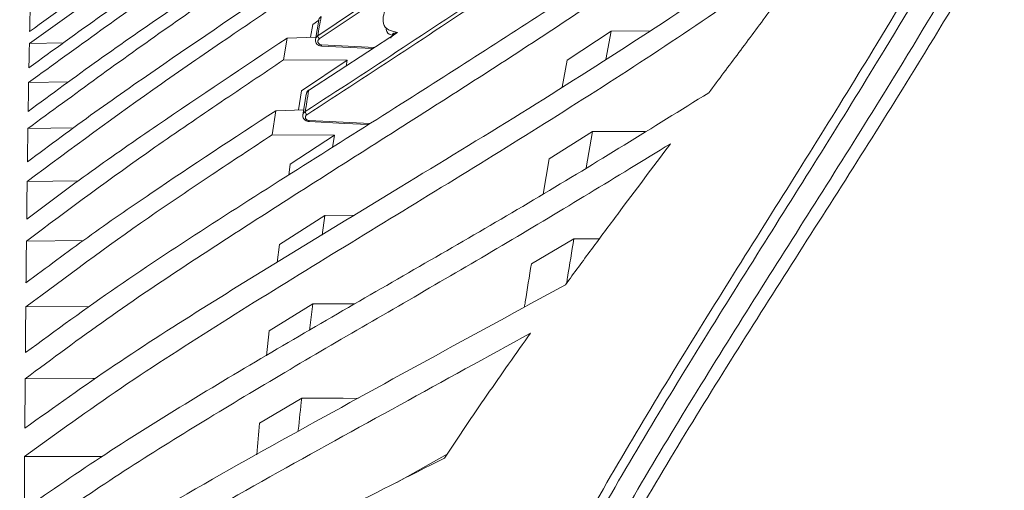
# Model space of a CAD drawing. Header units: millimetres. Extents: x 0 to 1118, y 0 to 864.
# Tile 492 of 512: x 766.29 to 785.17, y 643.5 to 652.52. Entities that reach past the tile are written whole.
import ezdxf

# ---------------------------------------------------------------- set-up
doc = ezdxf.new("R2010")
doc.units = ezdxf.units.MM
doc.styles.add('SLDTEXTSTYLE0', font='TXT', dxfattribs={"width": 0.605})
doc.dimstyles.new('SLDDIMSTYLE4', dxfattribs={"dimtxt": 3.175, "dimasz": 3.302, "dimexe": 0, "dimexo": 0.0625, "dimgap": 0.79375, "dimtad": 0, "dimtih": 1, "dimtoh": 1, "dimlfac": 4, "dimrnd": 1e-09, "dimzin": 4, "dimdsep": 46, "dimtxsty": 'SLDTEXTSTYLE0', "dimsah": 1, "dimcen": 0.09, "dimadec": 0, "dimazin": 1, "dimtfac": 1, "dimtofl": 0, "dimtmove": 0, "dimatfit": 3, "dimfxl": 1, "dimfrac": 2, "dimtolj": 1, "dimtzin": 12, "dimarcsym": 0})

# ---------------------------------------------------------------- blocks, each defined once
blk = doc.blocks.new('_D_35')
at = {"color": 7, "linetype": 'Continuous', "lineweight": 0}
for p, q in [((794.435, 677.284), (669.723, 677.284)), ((671.323, 677.284), (671.323, 613.345)), ((671.323, 544.534), (671.323, 608.473)), ((791.287, 544.534), (669.723, 544.534))]:
    blk.add_line(p, q, dxfattribs=at)
for points in [[(671.323, 677.284), (670.815, 673.982), (671.831, 673.982)], [(671.323, 544.534), (671.831, 547.836), (670.815, 547.836)]]:
    blk.add_solid(points, dxfattribs=at)
at = {"color": 7, "linetype": 'Continuous', "lineweight": 0, "insert": (664.653, 612.565), "char_height": 3.175, "attachment_point": 1, "style": 'SLDTEXTSTYLE0'}
blk.add_mtext('531.00', dxfattribs=at)

msp = doc.modelspace()

# ---------------------------------------------------------------- linework, layer by layer
at = {"color": 9, "linetype": 'Continuous', "lineweight": 0}
for p, q in [((772.0066, 652.2084), (773.7464, 653.3757)), ((773.5885, 653.1892), (772.0362, 652.1486)), ((772.0801, 652.034), (773.098, 651.9833)), ((771.8412, 650.5848), (773.0111, 650.5259))]:
    msp.add_line(p, q, dxfattribs=at)
at = {"color": 7, "linetype": 'Continuous', "lineweight": 15}
for p, q in [((771.8664, 652.1789), (771.9095, 652.4264)), ((771.9095, 652.4264), (772.0266, 652.506)), ((772.0255, 652.5046), (771.9612, 652.1385)), ((773.5371, 652.2689), (771.8308, 651.159)), ((776.7888, 651.7409), (777.631, 652.2985)), ((777.5283, 651.7562), (777.631, 652.2985)), ((778.3745, 652.301), (777.631, 652.2985)), ((767.1386, 652.0751), (766.4794, 652.0603)), ((771.4191, 652.164), (771.3507, 651.7447)), ((771.4191, 652.164), (771.9689, 652.1823)), ((773.4485, 652.2138), (773.4486, 652.213)), ((772.5691, 651.7387), (771.3507, 651.7447)), ((771.6949, 651.1539), (772.5691, 651.7387)), ((772.5496, 651.6265), (772.5691, 651.7387)), ((776.6923, 651.2259), (776.7888, 651.7409)), ((767.2369, 651.3286), (766.4648, 651.3136)), ((771.637, 650.7879), (771.6949, 651.1539)), ((771.7868, 651.09), (771.7222, 650.6866)), ((771.2002, 650.7728), (771.1325, 650.3112)), ((771.2002, 650.7728), (771.739, 650.7914)), ((767.3302, 650.4453), (766.4503, 650.431)), ((776.443, 649.8537), (777.2738, 650.3749)), ((777.1497, 649.6783), (777.2738, 650.3749)), ((772.3281, 650.3021), (771.1325, 650.3112)), ((771.4805, 649.7463), (772.3281, 650.3021)), ((772.2916, 650.0697), (772.3281, 650.3021)), ((776.3241, 649.1733), (776.443, 649.8537)), ((771.4509, 649.5368), (771.4805, 649.7463)), ((767.4213, 649.4296), (766.4359, 649.4167)), ((771.2723, 648.2106), (772.1431, 648.7678)), ((772.0901, 648.3918), (772.1431, 648.7678)), ((772.7072, 648.7696), (772.1431, 648.7678)), ((767.514, 648.2864), (766.4223, 648.2757)), ((776.1, 647.8378), (776.9163, 648.3201)), ((777.4029, 648.3184), (776.9163, 648.3201)), ((771.2291, 647.8647), (771.2723, 648.2106)), ((767.6337, 647.0214), (766.4099, 647.0135)), ((771.0749, 646.5541), (771.9139, 647.0749)), ((771.8502, 646.5625), (771.9139, 647.0749)), ((771.0229, 646.0749), (771.0749, 646.5541)), ((770.8925, 644.7849), (771.6994, 645.2667)), ((773.5243, 643.6521), (774.4851, 644.1913))]:
    msp.add_line(p, q, dxfattribs=at)
at = {"color": 7, "linetype": 'Continuous', "lineweight": 15, "flags": 128}
for points in [[(773.4502, 652.2172), (773.4486, 652.2176), (773.4486, 652.2176), (773.4486, 652.2176)], [(772.0794, 652.0102), (772.7644, 651.9761), (773.064, 651.9611)], [(771.8405, 650.5639), (772.5255, 650.5294), (772.9806, 650.5065)], [(778.2886, 650.3749), (778.239, 650.3749), (777.2738, 650.3749)], [(772.7194, 647.0748), (772.7089, 647.0748), (771.9139, 647.0749)], [(767.7469, 645.6405), (767.692, 645.6403), (766.3986, 645.6364)], [(772.7813, 645.2629), (772.494, 645.2639), (771.6994, 645.2667)], [(767.8726, 644.1504), (767.7538, 644.1505), (766.3885, 644.151)]]:
    msp.add_lwpolyline(points, dxfattribs=at)
at = {"color": 9, "linetype": 'Continuous', "lineweight": 0}
for centre, radius, start, end in [((772.1073, 652.221), 0.1016, 187.1167, 225.50019), ((772.4858, 652.0094), 0.4064, 176.52818, 179.88724), ((771.8625, 650.7643), 0.0967, 185.665, 226.88741), ((772.33, 650.5562), 0.4897, 176.65089, 179.09253)]:
    msp.add_arc(centre, radius, start, end, dxfattribs=at)
at = {"color": 7, "linetype": 'Continuous', "lineweight": 15}
msp.add_arc((771.8422, 651.1593), 0.0114, 126.13084, 181.89407, dxfattribs=at)
at = {"color": 9, "linetype": 'Continuous', "lineweight": 0}
for points, knots in [([(788.6596, 555.8137), (788.6468, 556.5834), (788.6212, 558.1242), (788.4084, 561.1099), (787.9627, 564.764), (787.181, 569.0569), (786.1927, 573.3116), (785.0298, 577.5202), (783.7195, 581.6879), (782.2883, 585.8166), (780.2544, 591.2841), (778.363, 596.0286), (776.5143, 600.7964), (775.2255, 604.2441), (774.0522, 607.7502), (773.229, 610.6134), (772.6867, 612.7759), (772.2318, 614.9489), (771.8742, 617.1315), (771.6217, 619.3304), (771.4827, 621.5425), (771.4651, 623.7586), (771.5741, 625.9729), (771.8136, 628.1784), (772.1871, 630.3657), (772.6955, 632.5286), (773.3342, 634.6534), (774.0972, 636.735), (774.9722, 638.7691), (775.9431, 640.7552), (776.9929, 642.6987), (778.4678, 645.2349), (780.4077, 648.3353), (782.4575, 651.5847), (784.1364, 654.4259), (785.3724, 656.7189), (786.4189, 658.9306), (787.275, 661.0701), (787.9702, 663.2854), (788.3951, 665.2886), (788.6148, 667.0334), (788.6445, 668.0115), (788.6593, 668.5018)], [0, 0, 0, 0, 0.01938218, 0.03880038, 0.07534504, 0.11202174, 0.14862831, 0.18530126, 0.22194319, 0.25862458, 0.29532623, 0.36882954, 0.38723608, 0.42409835, 0.46150969, 0.48029814, 0.49910744, 0.51763718, 0.5361869, 0.55477823, 0.57334817, 0.5919727, 0.61055336, 0.62914281, 0.64780058, 0.6663926, 0.6850542, 0.70363519, 0.72218849, 0.74078709, 0.7592836, 0.77780008, 0.81465829, 0.85137108, 0.87454728, 0.89775461, 0.9169499, 0.93613964, 0.95575437, 0.97535938, 0.98764666, 1, 1, 1, 1]), ([(788.8058, 668.5055), (788.7938, 668.0125), (788.7699, 667.0264), (788.5595, 665.2783), (788.1442, 663.2768), (787.4558, 661.053), (786.598, 658.8876), (785.5425, 656.6472), (784.2989, 654.3379), (782.6166, 651.4915), (780.5639, 648.2404), (778.6231, 645.1435), (777.1489, 642.6126), (776.1008, 640.6765), (775.1319, 638.6974), (774.2589, 636.6721), (773.4985, 634.6003), (772.8624, 632.4854), (772.3559, 630.3343), (771.9842, 628.1559), (771.7455, 625.9607), (771.6375, 623.756), (771.6559, 621.5495), (771.7947, 619.3473), (772.0475, 617.1561), (772.4047, 614.9817), (772.8595, 612.8156), (773.4017, 610.6598), (774.2248, 607.8035), (775.3982, 604.3037), (776.6867, 600.8608), (778.5358, 596.0944), (780.4273, 591.3486), (782.4595, 585.8771), (783.8906, 581.7434), (785.1992, 577.5699), (786.3606, 573.3542), (787.3455, 569.0922), (788.1239, 564.791), (788.5675, 561.1205), (788.768, 558.1406), (788.8061, 556.5617), (788.8061, 555.8122), (788.8061, 555.8122)], [0, 0, 0, 0, 0.0124156, 0.0248326, 0.0442888, 0.0638163, 0.0833864, 0.102901, 0.1261536, 0.1494116, 0.1861517, 0.2229768, 0.2414386, 0.2598986, 0.2784059, 0.2969111, 0.3154101, 0.3339501, 0.3524897, 0.3710264, 0.3895636, 0.4080613, 0.4265798, 0.4450991, 0.4635997, 0.4821013, 0.5005705, 0.5193186, 0.5380678, 0.575411, 0.6122364, 0.6306344, 0.7041537, 0.7408818, 0.7776078, 0.8142993, 0.8510028, 0.8877028, 0.9243996, 0.9610885, 0.980545, 0.9999999, 1, 1, 1, 1]), ([(789.2634, 555.8122), (789.2634, 555.8122), (789.2634, 556.5375), (789.2155, 558.7198), (788.918, 562.3507), (788.2784, 566.6774), (787.4101, 570.964), (786.3466, 575.2065), (785.1196, 579.4049), (783.755, 583.5618), (782.2782, 587.6807), (780.7195, 591.7709), (779.1113, 595.8439), (777.4993, 599.9192), (775.9419, 604.0207), (774.5158, 608.1761), (773.5164, 611.7035), (772.8798, 614.5684), (772.4964, 616.7381), (772.2169, 618.9259), (772.0514, 621.1261), (772.0066, 623.3335), (772.0899, 625.5404), (772.3042, 627.738), (772.6539, 629.9186), (773.1403, 632.0733), (773.7597, 634.1944), (774.5082, 636.2727), (775.3714, 638.303), (776.3351, 640.2845), (777.3802, 642.221), (778.855, 644.7518), (780.8023, 647.8449), (782.8767, 651.1021), (784.591, 653.9681), (785.8549, 656.283), (786.9172, 658.4968), (787.776, 660.601), (788.4794, 662.7611), (788.9482, 664.8125), (789.2165, 666.733), (789.2477, 667.9147), (789.2634, 668.5055)], [0, 0, 0, 0, 0.0000001, 0.0182549, 0.0549227, 0.0916009, 0.1282775, 0.1649582, 0.2016499, 0.2383441, 0.2750562, 0.3117701, 0.348506, 0.3852707, 0.4220717, 0.4589178, 0.4958144, 0.5142712, 0.5327612, 0.55125, 0.5697591, 0.5882671, 0.6067898, 0.6253117, 0.6438065, 0.6623381, 0.6808701, 0.6993857, 0.7179031, 0.7363699, 0.7548217, 0.7732755, 0.8100823, 0.8468029, 0.8704662, 0.8941239, 0.9131571, 0.9322387, 0.9512837, 0.9702671, 0.985135, 1, 1, 1, 1]), ([(789.6169, 668.5038), (789.5974, 667.903), (789.5583, 666.7015), (789.2742, 664.7553), (788.7878, 662.6821), (788.066, 660.504), (787.1885, 658.383), (786.108, 656.1572), (784.8275, 653.8346), (783.0982, 650.9679), (781.0114, 647.7155), (779.0568, 644.631), (777.5789, 642.1101), (776.5334, 640.1834), (775.5704, 638.2127), (774.7087, 636.1944), (773.9623, 634.1286), (773.3452, 632.0203), (772.8611, 629.8787), (772.5136, 627.7109), (772.3012, 625.526), (772.2196, 623.3315), (772.2658, 621.1362), (772.4327, 618.9476), (772.7137, 616.7711), (773.0988, 614.6119), (773.7381, 611.7597), (774.7422, 608.2458), (776.1753, 604.104), (777.741, 600.0121), (779.3624, 595.9426), (780.9808, 591.8715), (782.5499, 587.7806), (784.0376, 583.6579), (785.4127, 579.4954), (786.6508, 575.288), (787.7249, 571.0347), (788.6055, 566.7327), (789.2523, 562.3876), (789.5714, 558.7375), (789.6056, 556.5427), (789.6169, 555.8122)], [0, 0, 0, 0, 0.0151052, 0.0302135, 0.0493734, 0.0685948, 0.0878524, 0.1070619, 0.1307912, 0.1545261, 0.1912488, 0.2279761, 0.2463529, 0.2647277, 0.2830942, 0.3014952, 0.3198943, 0.3383011, 0.3567075, 0.3750776, 0.393479, 0.4118812, 0.4302759, 0.4486715, 0.4670576, 0.4854449, 0.5038098, 0.5405501, 0.5772798, 0.614004, 0.6507265, 0.6874493, 0.7241836, 0.7609161, 0.7976672, 0.8344158, 0.8711927, 0.9079655, 0.9448022, 0.9816286, 1, 1, 1, 1]), ([(771.7663, 650.7547), (773.0174, 651.5705), (775.5205, 653.2024), (778.8278, 655.4962), (781.6335, 657.6785), (783.5155, 659.3583), (784.8578, 660.742), (785.7494, 661.7713), (786.5721, 662.844), (787.0336, 663.5999), (787.2643, 663.9778)], [0, 0, 0, 0, 0.2115027, 0.423133, 0.5736118, 0.7247468, 0.7930736, 0.8613906, 0.9307049, 1, 1, 1, 1]), ([(787.3081, 663.9301), (787.0807, 663.5572), (786.6258, 662.8114), (785.8082, 661.7411), (784.9119, 660.7033), (783.5616, 659.3104), (781.6724, 657.6233), (778.8661, 655.4402), (775.553, 653.1423), (773.0492, 651.5103), (771.7964, 650.6937)], [0, 0, 0, 0, 0.0682848, 0.1365874, 0.2060461, 0.2755151, 0.4259092, 0.5771364, 0.788424, 1, 1, 1, 1]), ([(772.0709, 652.5755), (772.0592, 652.5098), (772.0379, 652.3886), (772.0164, 652.265), (772.0066, 652.2084)], [0, 0, 0, 0, 0.5427013, 1, 1, 1, 1]), ([(773.4566, 652.2142), (773.4564, 652.2142), (773.4532, 652.215), (773.4493, 652.2173), (773.4437, 652.2213), (773.4408, 652.2248), (773.4395, 652.2276), (773.4391, 652.2283)], [0, 0, 0, 0, 0.0176291, 0.3579269, 0.4997936, 0.8737532, 1, 1, 1, 1]), ([(773.4448, 652.2432), (773.4518, 652.2472), (773.476, 652.2614), (773.5113, 652.2663), (773.5369, 652.2689), (773.5371, 652.2689)], [0, 0, 0, 0, 0.2877774, 0.9946045, 1, 1, 1, 1]), ([(771.9616, 652.144), (771.965, 652.1553), (771.9719, 652.1779), (771.9916, 652.1982), (772.0044, 652.207), (772.0066, 652.2084)], [0, 0, 0, 0, 0.4504274, 0.9074403, 1, 1, 1, 1]), ([(772.0362, 652.1486), (772.0348, 652.1477), (772.0271, 652.1422), (772.0156, 652.1296), (772.0075, 652.109), (772.0079, 652.0872), (772.0167, 652.0665), (772.033, 652.0495), (772.055, 652.0373), (772.0717, 652.0351), (772.0801, 652.034)], [0, 0, 0, 0, 0.0282386, 0.1676702, 0.30665, 0.445235, 0.5836729, 0.7222594, 0.8611446, 1, 1, 1, 1]), ([(771.8308, 651.159), (771.8191, 651.0866), (771.7976, 650.9531), (771.7761, 650.8171), (771.7663, 650.7547)], [0, 0, 0, 0, 0.5415421, 1, 1, 1, 1]), ([(771.7226, 650.6915), (771.7226, 650.6924), (771.7221, 650.7045), (771.7346, 650.7265), (771.7522, 650.7456), (771.7646, 650.7536), (771.7663, 650.7547)], [0, 0, 0, 0, 0.035316, 0.4813437, 0.9286059, 1, 1, 1, 1]), ([(771.7964, 650.6937), (771.7954, 650.693), (771.788, 650.688), (771.7767, 650.6762), (771.7686, 650.6566), (771.769, 650.6357), (771.7778, 650.616), (771.7941, 650.5997), (771.8161, 650.5881), (771.8328, 650.5859), (771.8412, 650.5848)], [0, 0, 0, 0, 0.0223817, 0.1626392, 0.3024395, 0.4418629, 0.5811551, 0.7205882, 0.8603069, 1, 1, 1, 1])]:
    msp.add_open_spline(points, degree=3, knots=knots, dxfattribs=at)
at = {"color": 7, "linetype": 'Continuous', "lineweight": 15}
for points, knots in [([(766.4024, 646.1383), (766.9838, 646.5631), (768.1466, 647.413), (770.6008, 649.015), (773.5481, 650.8593), (776.9179, 653.0104), (779.5, 654.7855), (781.4793, 656.2805), (782.9098, 657.4564), (784.2736, 658.6833), (785.0887, 659.5577), (785.4962, 659.9949)], [0, 0, 0, 0, 0.09137988, 0.18278867, 0.36606287, 0.52332334, 0.68074279, 0.76018071, 0.83960845, 0.9198161, 1, 1, 1, 1]), ([(784.859, 658.874), (784.4548, 658.4719), (783.6465, 657.6675), (782.3163, 656.5249), (780.924, 655.4186), (778.9186, 653.9389), (776.2488, 652.1329), (772.9104, 650.0141), (770.1275, 648.248), (767.9504, 646.7926), (766.9158, 646.0218), (766.3986, 645.6364)], [0, 0, 0, 0, 0.0788021, 0.1576204, 0.2371353, 0.3166577, 0.4873902, 0.6583376, 0.82904, 0.9145307, 1, 1, 1, 1]), ([(766.4843, 652.2921), (766.9642, 652.6348), (767.924, 653.3203), (769.8406, 654.6327), (771.264, 655.6197), (772.2024, 656.2704)], [0, 0, 0, 0, 0.2541266, 0.5082361, 1, 1, 1, 1]), ([(772.1524, 656.0387), (771.7018, 655.7233), (770.7703, 655.0712), (768.8658, 653.7624), (767.4337, 652.741), (766.4794, 652.0603)], [0, 0, 0, 0, 0.2381336, 0.4922814, 1, 1, 1, 1]), ([(766.47, 651.5946), (766.9347, 651.9315), (767.864, 652.6053), (769.7277, 653.8871), (771.1174, 654.8431), (772.0334, 655.4734)], [0, 0, 0, 0, 0.2542078, 0.5083937, 1, 1, 1, 1]), ([(766.3919, 644.6905), (766.9602, 645.0967), (768.097, 645.9091), (770.5057, 647.4431), (773.1319, 649.0304), (775.9129, 650.7219), (778.1992, 652.1686), (780.4323, 653.6613), (781.8245, 654.7232), (782.5213, 655.2548)], [0, 0, 0, 0, 0.1102551, 0.220543, 0.4417858, 0.5810928, 0.7204333, 0.8600705, 1, 1, 1, 1]), ([(771.9758, 655.1925), (771.5362, 654.8872), (770.6273, 654.256), (768.7732, 652.984), (767.3879, 651.9816), (766.4648, 651.3136)], [0, 0, 0, 0, 0.2381497, 0.4923638, 1, 1, 1, 1]), ([(766.4554, 650.7597), (766.9029, 651.0889), (767.7979, 651.7472), (769.601, 652.9923), (770.9518, 653.9131), (771.842, 654.5199)], [0, 0, 0, 0, 0.25432315, 0.5086189, 1, 1, 1, 1]), ([(781.785, 654.2121), (781.1817, 653.7678), (779.9749, 652.879), (777.4294, 651.1858), (774.1398, 649.1495), (770.8177, 647.1374), (768.2236, 645.477), (767.0006, 644.5932), (766.3885, 644.151)], [0, 0, 0, 0, 0.1247224, 0.2494641, 0.4997958, 0.7497032, 0.8747537, 1, 1, 1, 1]), ([(771.7788, 654.1912), (771.3517, 653.8974), (770.4686, 653.29), (768.6719, 652.0601), (767.3386, 651.0824), (766.4503, 650.431)], [0, 0, 0, 0, 0.23811481, 0.49240513, 1, 1, 1, 1]), ([(779.5015, 651.1168), (779.6939, 651.3732), (780.0787, 651.886), (780.8447, 652.9143), (781.4089, 653.693), (781.785, 654.2121)], [0, 0, 0, 0, 0.25002979, 0.50006054, 1, 1, 1, 1]), ([(766.441, 649.7917), (766.8702, 650.1109), (767.7286, 650.7494), (769.4655, 651.952), (770.7735, 652.8341), (771.6352, 653.4151)], [0, 0, 0, 0, 0.2544328, 0.5088363, 1, 1, 1, 1]), ([(773.7464, 653.3757), (773.7281, 653.3524), (773.6041, 653.1939), (773.3951, 652.9265), (773.2777, 652.6668), (773.2476, 652.4869), (773.2811, 652.3535), (773.414, 652.2989), (773.5039, 652.277), (773.5371, 652.2689)], [0, 0, 0, 0, 0.0438303, 0.2973206, 0.4927028, 0.5526559, 0.7270509, 0.8994284, 1, 1, 1, 1]), ([(771.5686, 653.0402), (771.1549, 652.7589), (770.2995, 652.177), (768.565, 650.994), (767.287, 650.0472), (766.4359, 649.4167)], [0, 0, 0, 0, 0.2382686, 0.4927209, 1, 1, 1, 1]), ([(766.4927, 652.6674), (766.492, 652.6381), (766.4907, 652.5795), (766.4879, 652.4569), (766.4857, 652.3579), (766.4843, 652.2921)], [0, 0, 0, 0, 0.2509363, 0.5018725, 1, 1, 1, 1]), ([(772.0709, 652.5755), (772.061, 652.5676), (772.0413, 652.5518), (772.0268, 652.5256), (772.0265, 652.5094), (772.0265, 652.5045)], [0, 0, 0, 0, 0.4112879, 0.8229271, 1, 1, 1, 1]), ([(773.4486, 652.2176), (773.4486, 652.2176), (773.398, 652.2176), (773.3274, 652.2608), (773.3156, 652.3386), (773.3117, 652.3645)], [0, 0, 0, 0, 0.0000328, 0.6667814, 1, 1, 1, 1]), ([(773.5371, 652.2689), (773.5368, 652.2688), (773.5044, 652.2529), (773.4632, 652.2317), (773.4328, 652.203), (773.4263, 652.1969)], [0, 0, 0, 0, 0.0059769, 0.7893872, 1, 1, 1, 1]), ([(773.4391, 652.2283), (773.4386, 652.2302), (773.4376, 652.2339), (773.4398, 652.2389), (773.4429, 652.2415), (773.4448, 652.2432)], [0, 0, 0, 0, 0.2654434, 0.5340254, 1, 1, 1, 1]), ([(766.427, 648.6951), (766.8373, 649.0022), (767.6581, 649.6163), (769.3252, 650.7705), (770.5877, 651.6107), (771.4191, 652.164)], [0, 0, 0, 0, 0.2545415, 0.5090531, 1, 1, 1, 1]), ([(766.4794, 652.0603), (766.4786, 652.0234), (766.4771, 651.9496), (766.474, 651.7968), (766.4716, 651.6753), (766.47, 651.5946)], [0, 0, 0, 0, 0.250937, 0.5018738, 1, 1, 1, 1]), ([(771.9619, 652.1442), (771.9608, 652.1305), (771.9586, 652.1031), (771.976, 652.0642), (772.0059, 652.0334), (772.0424, 652.014), (772.0685, 652.0125), (772.0795, 652.0119)], [0, 0, 0, 0, 0.20632392, 0.41388561, 0.6230464, 0.84117744, 1, 1, 1, 1]), ([(773.4161, 652.1876), (773.4133, 652.1843), (773.4089, 652.1791), (773.405, 652.1708), (773.4054, 652.1657), (773.4055, 652.1632)], [0, 0, 0, 0, 0.4660124, 0.7345772, 1, 1, 1, 1]), ([(773.4546, 652.2152), (773.4533, 652.2158), (773.4497, 652.2175), (773.4474, 652.2201), (773.4468, 652.2213), (773.4464, 652.222)], [0, 0, 0, 0, 0.1772763, 0.5052986, 1, 1, 1, 1]), ([(771.3507, 651.7447), (770.9514, 651.4767), (770.1257, 650.9226), (768.457, 649.7912), (767.2355, 648.8814), (766.4223, 648.2757)], [0, 0, 0, 0, 0.23832609, 0.49288716, 1, 1, 1, 1]), ([(766.4648, 651.3136), (766.464, 651.2693), (766.4625, 651.1806), (766.4593, 650.9984), (766.457, 650.8551), (766.4554, 650.7597)], [0, 0, 0, 0, 0.2509371, 0.501874, 1, 1, 1, 1]), ([(766.3828, 643.139), (766.8976, 643.4948), (767.9279, 644.2071), (770.1048, 645.5573), (772.8939, 647.1847), (776.2649, 649.1098), (778.4225, 650.4477), (779.5015, 651.1168)], [0, 0, 0, 0, 0.1255065, 0.2512374, 0.5022032, 0.7510529, 1, 1, 1, 1]), ([(771.8308, 651.159), (771.8211, 651.1514), (771.8016, 651.1362), (771.7874, 651.1108), (771.7875, 651.095), (771.7876, 651.0899)], [0, 0, 0, 0, 0.4049468, 0.8102212, 1, 1, 1, 1]), ([(771.8363, 651.1672), (771.8324, 651.1652), (771.816, 651.1567), (771.7997, 651.1374), (771.7943, 651.1191), (771.7927, 651.1136)], [0, 0, 0, 0, 0.1811602, 0.75267811, 1, 1, 1, 1]), ([(766.4141, 647.4753), (766.8058, 647.768), (767.589, 648.3534), (769.185, 649.4532), (770.4001, 650.2489), (771.2002, 650.7728)], [0, 0, 0, 0, 0.25463, 0.5092317, 1, 1, 1, 1]), ([(771.723, 650.6915), (771.722, 650.6793), (771.72, 650.6539), (771.7368, 650.6174), (771.7657, 650.5876), (771.8021, 650.5682), (771.8288, 650.5663), (771.8406, 650.5654)], [0, 0, 0, 0, 0.1910203, 0.3972099, 0.6058275, 0.8262638, 1, 1, 1, 1]), ([(766.4503, 650.431), (766.4495, 650.3794), (766.4479, 650.2763), (766.4448, 650.0655), (766.4425, 649.9011), (766.441, 649.7917)], [0, 0, 0, 0, 0.2509371, 0.5018742, 1, 1, 1, 1]), ([(771.1325, 650.3112), (770.7479, 650.0574), (769.9526, 649.5325), (768.3512, 648.457), (767.1856, 647.5904), (766.4099, 647.0135)], [0, 0, 0, 0, 0.238457, 0.4931227, 1, 1, 1, 1]), ([(778.7648, 650.1377), (777.7271, 649.5043), (775.652, 648.2377), (772.4599, 646.4055), (769.8432, 644.855), (767.8189, 643.5751), (766.8596, 642.9014), (766.3799, 642.5645)], [0, 0, 0, 0, 0.2510307, 0.5020217, 0.7507405, 0.8753814, 1, 1, 1, 1]), ([(776.7549, 647.4397), (776.9208, 647.6657), (777.2526, 648.1178), (777.9222, 649.0175), (778.4278, 649.6896), (778.7648, 650.1377)], [0, 0, 0, 0, 0.25002428, 0.50004941, 1, 1, 1, 1]), ([(766.4359, 649.4167), (766.4351, 649.3582), (766.4336, 649.2412), (766.4306, 649.0028), (766.4284, 648.818), (766.427, 648.6951)], [0, 0, 0, 0, 0.2509374, 0.50187419, 1, 1, 1, 1]), ([(766.4223, 648.2757), (766.4216, 648.2105), (766.4202, 648.0801), (766.4174, 647.8154), (766.4155, 647.6111), (766.4141, 647.4753)], [0, 0, 0, 0, 0.2509368, 0.5018744, 1, 1, 1, 1]), ([(776.7761, 647.4685), (776.7819, 647.5044), (776.8283, 647.7921), (776.8752, 648.0737), (776.9163, 648.3201)], [0, 0, 0, 0, 0.12488296, 1, 1, 1, 1]), ([(775.9672, 647.0082), (775.9727, 647.0432), (776.0165, 647.3235), (776.061, 647.5978), (776.1, 647.8378)], [0, 0, 0, 0, 0.125052, 1, 1, 1, 1]), ([(766.3749, 641.4914), (767.1926, 642.0191), (768.8276, 643.074), (772.3352, 645.0313), (774.9898, 646.4779), (776.7549, 647.4397)], [0, 0, 0, 0, 0.2510891, 0.5020581, 1, 1, 1, 1]), ([(766.4099, 647.0135), (766.4092, 646.942), (766.408, 646.7989), (766.4055, 646.5091), (766.4037, 646.2864), (766.4024, 646.1383)], [0, 0, 0, 0, 0.250938, 0.5018756, 1, 1, 1, 1]), ([(776.0842, 646.5126), (775.2504, 646.0546), (773.5828, 645.1387), (771.0896, 643.7681), (768.6437, 642.3724), (767.13, 641.3809), (766.3724, 640.8847)], [0, 0, 0, 0, 0.2509066, 0.5018133, 0.7506612, 1, 1, 1, 1]), ([(774.4379, 644.1203), (774.5716, 644.3221), (774.839, 644.7258), (775.3846, 645.5255), (775.8044, 646.1178), (776.0842, 646.5126)], [0, 0, 0, 0, 0.2500776, 0.5001534, 1, 1, 1, 1]), ([(766.3986, 645.6364), (766.398, 645.5589), (766.3968, 645.4038), (766.3946, 645.0903), (766.393, 644.8502), (766.3919, 644.6905)], [0, 0, 0, 0, 0.2509364, 0.5018726, 1, 1, 1, 1]), ([(771.6311, 644.6329), (771.6317, 644.6388), (771.654, 644.853), (771.677, 645.0628), (771.6994, 645.2667)], [0, 0, 0, 0, 0.0276767, 1, 1, 1, 1]), ([(770.8366, 644.1834), (770.8367, 644.1849), (770.855, 644.3881), (770.8738, 644.5872), (770.8925, 644.7849)], [0, 0, 0, 0, 0.0073432, 1, 1, 1, 1]), ([(766.3682, 639.7558), (767.0019, 640.1412), (768.2692, 640.9121), (770.9651, 642.3664), (773.0505, 643.4196), (774.4379, 644.1203)], [0, 0, 0, 0, 0.2508281, 0.5015998, 1, 1, 1, 1]), ([(766.3885, 644.151), (766.388, 644.0678), (766.3871, 643.9014), (766.3851, 643.5658), (766.3838, 643.3095), (766.3828, 643.139)], [0, 0, 0, 0, 0.2509369, 0.5018732, 1, 1, 1, 1])]:
    msp.add_open_spline(points, degree=3, knots=knots, dxfattribs=at)

# ---------------------------------------------------------------- dimensions: what is measured, and where the dimension line sits
at = {"color": 7, "linetype": 'Continuous', "lineweight": 0}
dim = msp.add_linear_dim(base=(671.3228, 544.5339), p1=(796.0348, 677.2839), p2=(792.8873, 544.5339), angle=90, dimstyle='SLDDIMSTYLE4', dxfattribs=at)
dim.commit()
dim.dimension.update_dxf_attribs({"geometry": '_D_35', "text_midpoint": (671.3228, 610.9089), "dimtype": 160})

doc.saveas('drawing.dxf')
